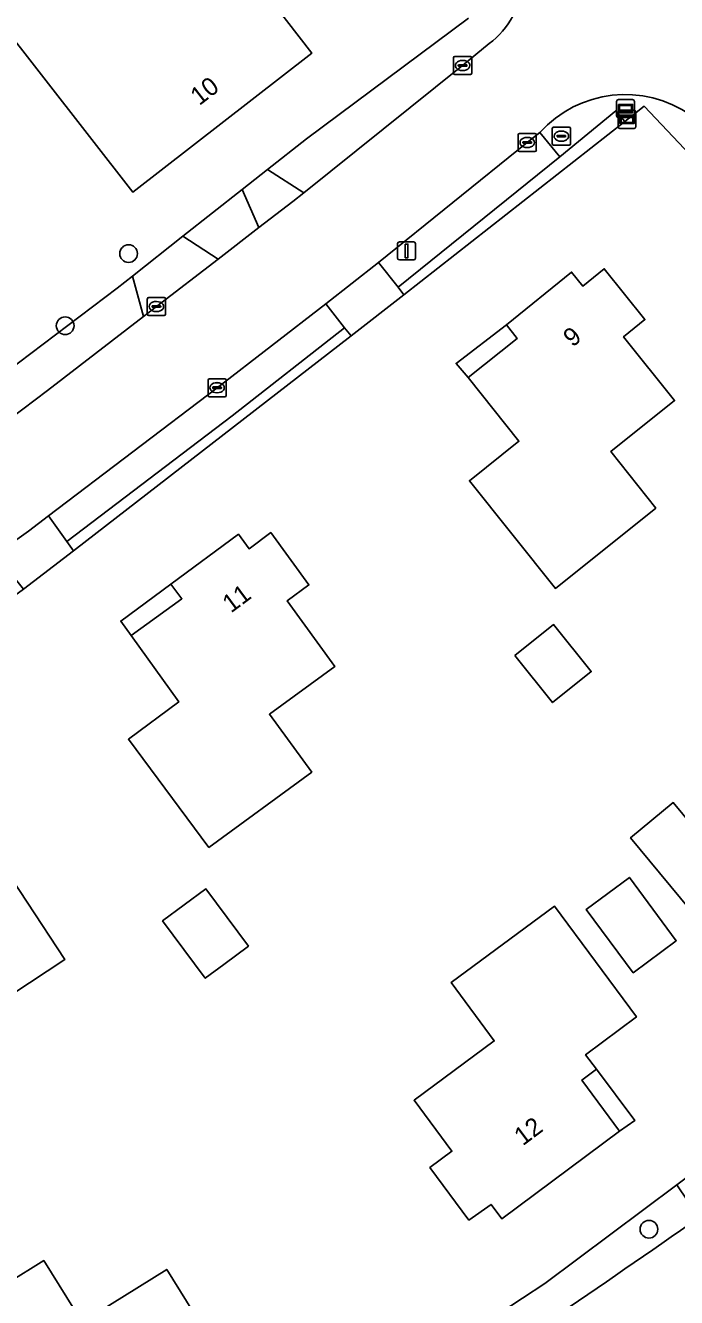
# Model space of a CAD drawing. Extents: x 162661 to 163484, y 380247 to 381230.
# Drawn here: x 163294.2 to 163330.2, y 380779 to 380849.3 of the extents above; entities that cross this region are included whole.
import ezdxf

# ---------------------------------------------------------------- set-up
doc = ezdxf.new("R2010")
doc.units = 0
for name, color, linetype in [('IMGEO_Boom', 7, 'Continuous'), ('IMGEO_Brandkraan', 7, 'Continuous'), ('IMGEO_Erf', 7, 'Continuous'), ('IMGEO_Groenvoorziening', 7, 'Continuous'), ('IMGEO_Haag', 7, 'Continuous'), ('IMGEO_Kolk', 7, 'Continuous'), ('IMGEO_Lichtmast', 7, 'Continuous'), ('IMGEO_Pand', 7, 'Continuous'), ('IMGEO_Pand_nummerreeks', 7, 'Continuous'), ('IMGEO_Pand_overbouw', 7, 'Continuous'), ('IMGEO_Parkeervlak_halfverhard', 7, 'Continuous'), ('IMGEO_Rijbaan_lokaal_gesloten', 7, 'Continuous'), ('IMGEO_Straatnaambord', 7, 'Continuous'), ('IMGEO_Verklikker', 7, 'Continuous'), ('IMGEO_Voetpad_halfverhard', 7, 'Continuous'), ('IMGEO_Voetpad_open', 7, 'Continuous')]:
    doc.layers.add(name, color=color, linetype=linetype)

msp = doc.modelspace()

# ---------------------------------------------------------------- linework, layer by layer
at = {"layer": 'IMGEO_Boom'}
for centre in [(163299.893, 380836.661), (163296.387, 380832.674), (163328.65, 380782.737)]:
    msp.add_circle(centre, 0.489, dxfattribs=at)
at = {"layer": 'IMGEO_Brandkraan'}
for p, q in [((163323.383, 380843.654), (163324.235, 380843.654)), ((163323.308, 380842.728), (163323.308, 380843.58)), ((163323.567, 380843.148), (163323.567, 380843.16)), ((163324.005, 380843.111), (163323.607, 380843.111)), ((163323.61, 380843.197), (163324.008, 380843.197)), ((163323.796, 380843.434), (163323.821, 380843.434)), ((163324.051, 380843.16), (163324.051, 380843.148)), ((163324.309, 380843.58), (163324.309, 380842.728)), ((163324.235, 380842.654), (163323.383, 380842.654)), ((163323.819, 380842.874), (163323.794, 380842.874))]:
    msp.add_line(p, q, dxfattribs=at)
for points in [[(163323.383, 380843.654), (163324.235, 380843.654)], [(163323.308, 380842.728), (163323.308, 380843.58)], [(163324.309, 380843.58), (163324.309, 380842.728)], [(163324.235, 380842.654), (163323.383, 380842.654)]]:
    msp.add_lwpolyline(points, dxfattribs=at)
for centre, radius, start, end in [((163323.385, 380843.578), 0.0765, 91.55205, 178.44795), ((163323.385, 380843.578), 0.0765, 91.55205, 178.44795), ((163324.233, 380843.578), 0.0765, 1.55205, 88.44795), ((163324.233, 380843.578), 0.0765, 1.55205, 88.44795), ((163323.607, 380843.157), 0.0403, 85.87752, 175.75265), ((163323.604, 380843.147), 0.0366, 178.93798, 274.71019), ((163324.008, 380843.154), 0.043, 264.86636, 352.45326), ((163324.012, 380843.159), 0.0386, 1.73085, 96.63898), ((163323.385, 380842.73), 0.0765, 181.55205, 268.44795), ((163323.385, 380842.73), 0.0765, 181.55205, 268.44795), ((163324.233, 380842.73), 0.0765, 271.55205, 358.44795), ((163324.233, 380842.73), 0.0765, 271.55205, 358.44795)]:
    msp.add_arc(centre, radius, start, end, dxfattribs=at)
for centre, major_axis, ratio, start_param, end_param in [((163323.795, 380843.154), (-0.387, 0.002), 0.722429, 4.712389, 7.853982), ((163323.82, 380843.154), (-0.39, 0.002), 0.717154, 1.570796, 4.712389)]:
    msp.add_ellipse(centre, major_axis=major_axis, ratio=ratio, start_param=start_param, end_param=end_param, dxfattribs=at)
at = {"layer": 'IMGEO_Erf'}
for points in [[(163296.403, 380852.525), (163298.244, 380850.163), (163304.416, 380854.973), (163310.02, 380847.748), (163300.136, 380840.05), (163292.666, 380849.618)], [(163320.778, 380832.718), (163324.371, 380835.636), (163325.001, 380834.86), (163326.178, 380835.827), (163328.428, 380833.01), (163327.246, 380832.066), (163330.065, 380828.535), (163326.535, 380825.716), (163329.029, 380822.593), (163323.481, 380818.16), (163318.729, 380824.106), (163321.468, 380826.294), (163318.654, 380829.815), (163321.372, 380831.976)], [(163299.887, 380809.82), (163302.664, 380811.885), (163300.032, 380815.545), (163302.843, 380817.588), (163302.234, 380818.386), (163305.958, 380821.154), (163306.554, 380820.351), (163307.746, 380821.24), (163309.858, 380818.353), (163308.647, 380817.466), (163311.293, 380813.849), (163307.677, 380811.202), (163310.017, 380808.002), (163304.332, 380803.841)], [(163321.243, 380814.45), (163323.381, 380816.158), (163325.459, 380813.558), (163323.321, 380811.849)], [(163288.249, 380797.071), (163284.483, 380794.589), (163282.001, 380798.354), (163280.734, 380797.519), (163279.459, 380799.457), (163278.756, 380800.527), (163280.017, 380801.357), (163279.46, 380802.176), (163283.297, 380804.714), (163283.89, 380803.912), (163286.786, 380805.821), (163289.262, 380802.063), (163292.184, 380803.988), (163296.366, 380797.642), (163290.445, 380793.74)], [(163329.996, 380806.322), (163333.818, 380801.697), (163331.461, 380799.75), (163327.639, 380804.375)], [(163327.568, 380802.181), (163330.163, 380798.678), (163327.781, 380796.914), (163325.186, 380800.417)], [(163304.164, 380801.551), (163306.517, 380798.385), (163305.152, 380797.37), (163304.127, 380796.609), (163301.774, 380799.774)], [(163323.426, 380800.597), (163327.961, 380794.475), (163325.149, 380792.383), (163325.748, 380791.578), (163324.943, 380790.982), (163327.029, 380788.166), (163320.525, 380783.311), (163319.927, 380784.113), (163318.696, 380783.244), (163316.547, 380786.143), (163317.763, 380787.044), (163315.673, 380789.863), (163320.103, 380793.145), (163317.715, 380796.367)], [(163289.175, 380777.245), (163295.205, 380781.001), (163297.324, 380777.599), (163302.002, 380780.514), (163303.856, 380777.537), (163305.141, 380778.338), (163307.043, 380775.29), (163305.753, 380774.487), (163306.278, 380773.636), (163299.39, 380769.368), (163297.548, 380772.324), (163296.676, 380771.801), (163296.157, 380772.609), (163293.2, 380770.781)]]:
    msp.add_lwpolyline(points, close=True, dxfattribs=at)
for points in [[(163286.296, 380824.946), (163299.265, 380834.754), (163300.104, 380835.416), (163302.894, 380837.618), (163306.169, 380840.203), (163307.569, 380841.308), (163309.722, 380843.007), (163318.685, 380849.672)], [(163358.343, 380813.122), (163328.383, 380844.802), (163327.309, 380843.958), (163315.112, 380834.375), (163312.188, 380832.112), (163296.843, 380820.233), (163294.076, 380818.108), (163289.632, 380814.871), (163286.499, 380812.86), (163283.372, 380810.85), (163278.115, 380807.338)], [(163322.902, 380779.738), (163330.188, 380785.19), (163333.111, 380787.376), (163337.4, 380790.586), (163359.095, 380809.135)], [(163267.198, 380747.716), (163267.534, 380748.225), (163282.331, 380755.165), (163293.264, 380760.865), (163293.739, 380760.802), (163297.826, 380763.387), (163300.998, 380765.394), (163304.376, 380767.584), (163322.902, 380779.738)]]:
    msp.add_lwpolyline(points, dxfattribs=at)
at = {"layer": 'IMGEO_Groenvoorziening'}
for points in [[(163318.685, 380849.672), (163309.722, 380843.007), (163307.569, 380841.308), (163309.574, 380840.027), (163318.354, 380847.059), (163319.817, 380848.266)], [(163322.625, 380843.354), (163323.72, 380842.014), (163326.824, 380844.551), (163327.309, 380843.958), (163328.383, 380844.802), (163358.343, 380813.122)], [(163295.418, 380829.09), (163300.721, 380833.188), (163300.104, 380835.416), (163299.265, 380834.754), (163286.296, 380824.946), (163271.872, 380815.173), (163272.964, 380813.427)], [(163331.41, 380783.38), (163330.188, 380785.19), (163322.902, 380779.738), (163304.376, 380767.584), (163300.998, 380765.394), (163302.043, 380763.7)]]:
    msp.add_lwpolyline(points, dxfattribs=at)
for points in [[(163314.783, 380834.81), (163315.112, 380834.375), (163327.309, 380843.958), (163326.824, 380844.551), (163323.72, 380842.014)], [(163306.169, 380840.203), (163302.894, 380837.618), (163304.834, 380836.357), (163307.092, 380838.096)], [(163296.843, 380820.233), (163312.188, 380832.112), (163311.822, 380832.567), (163305.615, 380827.694), (163296.473, 380820.749)]]:
    msp.add_lwpolyline(points, close=True, dxfattribs=at)
for centre, radius, start, end in [((163316.819, 380852.18), 4.931, 307.45443, 41.43589), ((163327.339, 380839.107), 6.345, 55.00649, 137.98398), ((163083.936, 381108.339), 350.292, 302.65851, 307.13762), ((162798.313, 381546.335), 930.749, 303.717187, 304.943016)]:
    msp.add_arc(centre, radius, start, end, dxfattribs=at)
at = {"layer": 'IMGEO_Haag'}
for points in [[(163314.783, 380834.81), (163315.112, 380834.375), (163327.309, 380843.958), (163326.824, 380844.551), (163323.72, 380842.014)], [(163296.843, 380820.233), (163312.188, 380832.112), (163311.822, 380832.567), (163305.615, 380827.694), (163296.473, 380820.749)]]:
    msp.add_lwpolyline(points, close=True, dxfattribs=at)
at = {"layer": 'IMGEO_Kolk'}
for p, q in [((163317.853, 380846.633), (163317.853, 380847.485)), ((163317.928, 380847.559), (163318.78, 380847.559)), ((163318.341, 380847.339), (163318.366, 380847.339)), ((163318.854, 380847.485), (163318.854, 380846.633)), ((163318.78, 380846.559), (163317.928, 380846.559)), ((163318.112, 380847.053), (163318.112, 380847.065)), ((163318.55, 380847.016), (163318.152, 380847.016)), ((163318.155, 380847.102), (163318.553, 380847.102)), ((163318.364, 380846.779), (163318.339, 380846.779)), ((163318.596, 380847.065), (163318.596, 380847.053)), ((163321.425, 380842.375), (163321.425, 380843.227)), ((163321.5, 380843.301), (163322.352, 380843.301)), ((163321.913, 380843.081), (163321.938, 380843.081)), ((163322.426, 380843.227), (163322.426, 380842.375)), ((163322.352, 380842.301), (163321.5, 380842.301)), ((163321.684, 380842.795), (163321.684, 380842.807)), ((163322.122, 380842.758), (163321.724, 380842.758)), ((163321.727, 380842.844), (163322.125, 380842.844)), ((163321.936, 380842.521), (163321.911, 380842.521)), ((163322.168, 380842.807), (163322.168, 380842.795)), ((163300.928, 380833.309), (163300.928, 380834.161)), ((163301.003, 380834.235), (163301.855, 380834.235)), ((163301.416, 380834.015), (163301.441, 380834.015)), ((163301.929, 380834.161), (163301.929, 380833.309)), ((163301.855, 380833.235), (163301.003, 380833.235)), ((163301.187, 380833.729), (163301.187, 380833.741)), ((163301.625, 380833.692), (163301.227, 380833.692)), ((163301.23, 380833.778), (163301.628, 380833.778)), ((163301.439, 380833.455), (163301.414, 380833.455)), ((163301.671, 380833.741), (163301.671, 380833.729)), ((163304.281, 380828.822), (163304.281, 380829.674)), ((163304.356, 380829.748), (163305.208, 380829.748)), ((163305.282, 380829.674), (163305.282, 380828.822)), ((163304.54, 380829.242), (163304.54, 380829.254)), ((163304.978, 380829.205), (163304.58, 380829.205)), ((163304.583, 380829.291), (163304.981, 380829.291)), ((163304.792, 380828.968), (163304.767, 380828.968)), ((163304.769, 380829.528), (163304.794, 380829.528)), ((163305.024, 380829.254), (163305.024, 380829.242)), ((163305.208, 380828.748), (163304.356, 380828.748))]:
    msp.add_line(p, q, dxfattribs=at)
for points in [[(163317.853, 380846.633), (163317.853, 380847.485)], [(163317.928, 380847.559), (163318.78, 380847.559)], [(163318.854, 380847.485), (163318.854, 380846.633)], [(163318.78, 380846.559), (163317.928, 380846.559)], [(163321.425, 380842.375), (163321.425, 380843.227)], [(163321.5, 380843.301), (163322.352, 380843.301)], [(163322.426, 380843.227), (163322.426, 380842.375)], [(163322.352, 380842.301), (163321.5, 380842.301)], [(163300.928, 380833.309), (163300.928, 380834.161)], [(163301.003, 380834.235), (163301.855, 380834.235)], [(163301.929, 380834.161), (163301.929, 380833.309)], [(163301.855, 380833.235), (163301.003, 380833.235)], [(163304.281, 380828.822), (163304.281, 380829.674)], [(163304.356, 380829.748), (163305.208, 380829.748)], [(163305.282, 380829.674), (163305.282, 380828.822)], [(163305.208, 380828.748), (163304.356, 380828.748)]]:
    msp.add_lwpolyline(points, dxfattribs=at)
for centre, radius, start, end in [((163317.93, 380847.483), 0.0765, 91.55205, 178.44795), ((163317.93, 380847.483), 0.0765, 91.55205, 178.44795), ((163318.778, 380847.483), 0.0765, 1.55205, 88.44795), ((163318.778, 380847.483), 0.0765, 1.55205, 88.44795), ((163317.93, 380846.635), 0.0765, 181.55205, 268.44795), ((163317.93, 380846.635), 0.0765, 181.55205, 268.44795), ((163318.152, 380847.062), 0.0403, 85.87752, 175.75265), ((163318.149, 380847.052), 0.0366, 178.93798, 274.71019), ((163318.553, 380847.059), 0.043, 264.86636, 352.45326), ((163318.557, 380847.064), 0.0386, 1.73085, 96.63898), ((163318.778, 380846.635), 0.0765, 271.55205, 358.44795), ((163318.778, 380846.635), 0.0765, 271.55205, 358.44795), ((163321.502, 380843.225), 0.0765, 91.55205, 178.44795), ((163321.502, 380843.225), 0.0765, 91.55205, 178.44795), ((163322.35, 380843.225), 0.0765, 1.55205, 88.44795), ((163322.35, 380843.225), 0.0765, 1.55205, 88.44795), ((163321.502, 380842.377), 0.0765, 181.55205, 268.44795), ((163321.502, 380842.377), 0.0765, 181.55205, 268.44795), ((163321.724, 380842.804), 0.0403, 85.87752, 175.75265), ((163321.721, 380842.794), 0.0366, 178.93798, 274.71019), ((163322.125, 380842.801), 0.043, 264.86636, 352.45326), ((163322.129, 380842.806), 0.0386, 1.73085, 96.63898), ((163322.35, 380842.377), 0.0765, 271.55205, 358.44795), ((163322.35, 380842.377), 0.0765, 271.55205, 358.44795), ((163301.005, 380834.159), 0.0765, 91.55205, 178.44795), ((163301.005, 380834.159), 0.0765, 91.55205, 178.44795), ((163301.853, 380834.159), 0.0765, 1.55205, 88.44795), ((163301.853, 380834.159), 0.0765, 1.55205, 88.44795), ((163301.005, 380833.311), 0.0765, 181.55205, 268.44795), ((163301.005, 380833.311), 0.0765, 181.55205, 268.44795), ((163301.227, 380833.738), 0.0403, 85.87752, 175.75265), ((163301.224, 380833.728), 0.0366, 178.93798, 274.71019), ((163301.628, 380833.735), 0.043, 264.86636, 352.45326), ((163301.632, 380833.74), 0.0386, 1.73085, 96.63898), ((163301.853, 380833.311), 0.0765, 271.55205, 358.44795), ((163301.853, 380833.311), 0.0765, 271.55205, 358.44795), ((163304.358, 380829.672), 0.0765, 91.55205, 178.44795), ((163304.358, 380829.672), 0.0765, 91.55205, 178.44795), ((163305.206, 380829.672), 0.0765, 1.55205, 88.44795), ((163305.206, 380829.672), 0.0765, 1.55205, 88.44795), ((163304.58, 380829.251), 0.0403, 85.87752, 175.75265), ((163304.577, 380829.241), 0.0366, 178.93798, 274.71019), ((163304.981, 380829.248), 0.043, 264.86636, 352.45326), ((163304.985, 380829.253), 0.0386, 1.73085, 96.63898), ((163304.358, 380828.824), 0.0765, 181.55205, 268.44795), ((163304.358, 380828.824), 0.0765, 181.55205, 268.44795), ((163305.206, 380828.824), 0.0765, 271.55205, 358.44795), ((163305.206, 380828.824), 0.0765, 271.55205, 358.44795)]:
    msp.add_arc(centre, radius, start, end, dxfattribs=at)
for centre, major_axis, ratio, start_param, end_param in [((163318.34, 380847.059), (-0.387, 0.002), 0.722429, 4.712389, 7.853982), ((163318.365, 380847.059), (-0.39, 0.002), 0.717154, 1.570796, 4.712389), ((163321.912, 380842.801), (-0.387, 0.002), 0.722429, 4.712389, 7.853982), ((163321.937, 380842.801), (-0.39, 0.002), 0.717154, 1.570796, 4.712389), ((163301.415, 380833.735), (-0.387, 0.002), 0.722429, 4.712389, 7.853982), ((163301.44, 380833.735), (-0.39, 0.002), 0.717154, 1.570796, 4.712389), ((163304.768, 380829.248), (-0.387, 0.002), 0.722429, 4.712389, 7.853982), ((163304.793, 380829.248), (-0.39, 0.002), 0.717154, 1.570796, 4.712389)]:
    msp.add_ellipse(centre, major_axis=major_axis, ratio=ratio, start_param=start_param, end_param=end_param, dxfattribs=at)
at = {"layer": 'IMGEO_Lichtmast'}
for p, q in [((163314.76, 380836.411), (163314.76, 380837.211)), ((163314.76, 380837.211), (163314.76, 380836.411)), ((163314.86, 380837.311), (163315.65, 380837.311)), ((163315.65, 380837.311), (163314.86, 380837.311)), ((163315.75, 380837.211), (163315.75, 380836.411)), ((163315.75, 380836.411), (163315.75, 380837.211)), ((163315.65, 380836.311), (163314.86, 380836.311)), ((163314.86, 380836.311), (163315.65, 380836.311))]:
    msp.add_line(p, q, dxfattribs=at)
msp.add_lwpolyline([(163315.18, 380837.186), (163315.33, 380837.186), (163315.33, 380836.436), (163315.18, 380836.436), (163315.18, 380837.186)], dxfattribs=at)
for centre, start, end in [((163314.86, 380837.211), 90, 180), ((163314.86, 380837.211), 90, 180), ((163315.65, 380837.211), 0, 90), ((163315.65, 380837.211), 360, 90), ((163314.86, 380836.411), 180, 270), ((163314.86, 380836.411), 180, 270), ((163315.65, 380836.411), 270, 0), ((163315.65, 380836.411), 270, 0)]:
    msp.add_arc(centre, 0.1, start, end, dxfattribs=at)
at = {"layer": 'IMGEO_Pand'}
for points in [[(163298.244, 380850.163), (163296.403, 380852.525), (163292.666, 380849.618), (163300.136, 380840.05), (163310.02, 380847.748), (163304.416, 380854.973)], [(163320.778, 380832.718), (163321.372, 380831.976), (163318.654, 380829.815), (163321.468, 380826.294), (163318.729, 380824.106), (163323.481, 380818.16), (163329.029, 380822.593), (163326.535, 380825.716), (163330.065, 380828.535), (163327.246, 380832.066), (163328.428, 380833.01), (163326.178, 380835.827), (163325.001, 380834.86), (163324.371, 380835.636)], [(163300.032, 380815.545), (163302.664, 380811.885), (163299.887, 380809.82), (163304.332, 380803.841), (163310.017, 380808.002), (163307.677, 380811.202), (163311.293, 380813.849), (163308.647, 380817.466), (163309.858, 380818.353), (163307.746, 380821.24), (163306.554, 380820.351), (163305.958, 380821.154), (163302.234, 380818.386), (163302.843, 380817.588)], [(163321.243, 380814.45), (163323.321, 380811.849), (163325.459, 380813.558), (163323.381, 380816.158)], [(163286.786, 380805.821), (163283.89, 380803.912), (163283.297, 380804.714), (163279.46, 380802.176), (163280.017, 380801.357), (163278.756, 380800.527), (163279.459, 380799.457), (163280.734, 380797.519), (163282.001, 380798.354), (163284.483, 380794.589), (163288.249, 380797.071), (163290.445, 380793.74), (163296.366, 380797.642), (163292.184, 380803.988), (163289.262, 380802.063)], [(163331.461, 380799.75), (163333.818, 380801.697), (163329.996, 380806.322), (163327.639, 380804.375)], [(163325.186, 380800.417), (163327.781, 380796.914), (163330.163, 380798.678), (163327.568, 380802.181)], [(163301.774, 380799.774), (163304.127, 380796.609), (163305.152, 380797.37), (163306.517, 380798.385), (163304.164, 380801.551)], [(163327.961, 380794.475), (163323.426, 380800.597), (163317.715, 380796.367), (163320.103, 380793.145), (163315.673, 380789.863), (163317.763, 380787.044), (163316.547, 380786.143), (163318.696, 380783.244), (163319.927, 380784.113), (163320.525, 380783.311), (163327.029, 380788.166), (163324.943, 380790.982), (163325.748, 380791.578), (163325.149, 380792.383)], [(163299.39, 380769.368), (163306.278, 380773.636), (163305.753, 380774.487), (163307.043, 380775.29), (163305.141, 380778.338), (163303.856, 380777.537), (163302.002, 380780.514), (163297.324, 380777.599), (163295.205, 380781.001), (163289.175, 380777.245), (163293.2, 380770.781), (163296.157, 380772.609), (163296.676, 380771.801), (163297.548, 380772.324)]]:
    msp.add_lwpolyline(points, close=True, dxfattribs=at)
at = {"layer": 'IMGEO_Pand_overbouw'}
for points in [[(163320.778, 380832.718), (163317.989, 380830.592), (163318.654, 380829.815), (163321.372, 380831.976)], [(163302.234, 380818.386), (163299.455, 380816.349), (163300.032, 380815.545), (163302.843, 380817.588)], [(163327.029, 380788.166), (163327.874, 380788.753), (163325.748, 380791.578), (163324.943, 380790.982)]]:
    msp.add_lwpolyline(points, close=True, dxfattribs=at)
at = {"layer": 'IMGEO_Parkeervlak_halfverhard'}
for points in [[(163323.72, 380842.014), (163322.625, 380843.354), (163321.926, 380842.801), (163313.701, 380836.164), (163314.783, 380834.81)], [(163305.615, 380827.694), (163311.822, 380832.567), (163310.785, 380833.886), (163304.782, 380829.248), (163295.462, 380822.16), (163296.473, 380820.749)]]:
    msp.add_lwpolyline(points, close=True, dxfattribs=at)
at = {"layer": 'IMGEO_Rijbaan_lokaal_gesloten'}
for points in [[(163319.817, 380848.266), (163318.354, 380847.059), (163309.574, 380840.027), (163308.966, 380839.54), (163307.092, 380838.096), (163304.834, 380836.357), (163301.429, 380833.735), (163300.721, 380833.188), (163295.418, 380829.09)], [(163282.143, 380812.714), (163285.156, 380814.764), (163289.024, 380817.48), (163292.588, 380820.05), (163293.338, 380820.591), (163294.365, 380821.326), (163295.462, 380822.16), (163304.782, 380829.248), (163310.785, 380833.886), (163313.701, 380836.164), (163321.926, 380842.801), (163322.625, 380843.354)]]:
    msp.add_lwpolyline(points, dxfattribs=at)
for centre, radius, start, end in [((163316.819, 380852.18), 4.931, 307.45443, 41.43589), ((163327.339, 380839.107), 6.345, 55.00649, 137.98398), ((163083.936, 381108.339), 350.292, 302.65851, 307.13762), ((162798.313, 381546.335), 930.749, 303.717187, 304.943016)]:
    msp.add_arc(centre, radius, start, end, dxfattribs=at)
at = {"layer": 'IMGEO_Straatnaambord'}
for p, q in [((163326.86, 380844.277), (163326.86, 380845.077)), ((163326.86, 380845.077), (163326.86, 380844.277)), ((163326.96, 380845.177), (163327.75, 380845.177)), ((163327.75, 380845.177), (163326.96, 380845.177)), ((163327.85, 380845.077), (163327.85, 380844.277)), ((163327.85, 380844.277), (163327.85, 380845.077)), ((163327.75, 380844.177), (163326.96, 380844.177)), ((163326.96, 380844.177), (163327.75, 380844.177))]:
    msp.add_line(p, q, dxfattribs=at)
for points in [[(163326.961, 380844.909), (163327.749, 380844.909), (163327.749, 380844.445), (163326.961, 380844.445), (163326.961, 380844.909)], [(163327.026, 380844.844), (163327.026, 380844.51), (163327.684, 380844.51), (163327.684, 380844.844), (163327.026, 380844.844)]]:
    msp.add_lwpolyline(points, dxfattribs=at)
for centre, start, end in [((163326.96, 380845.077), 90, 180), ((163326.96, 380845.077), 90, 180), ((163327.75, 380845.077), 0, 90), ((163327.75, 380845.077), 360, 90), ((163326.96, 380844.277), 180, 270), ((163326.96, 380844.277), 180, 270), ((163327.75, 380844.277), 270, 0), ((163327.75, 380844.277), 270, 0)]:
    msp.add_arc(centre, 0.1, start, end, dxfattribs=at)
at = {"layer": 'IMGEO_Verklikker'}
for p, q in [((163326.94, 380843.68), (163326.94, 380844.48)), ((163326.94, 380844.48), (163326.94, 380843.68)), ((163327.04, 380844.58), (163327.83, 380844.58)), ((163327.83, 380844.58), (163327.04, 380844.58)), ((163327.93, 380844.48), (163327.93, 380843.68)), ((163327.93, 380843.68), (163327.93, 380844.48)), ((163327.83, 380843.58), (163327.04, 380843.58)), ((163327.04, 380843.58), (163327.83, 380843.58))]:
    msp.add_line(p, q, dxfattribs=at)
for points in [[(163327.041, 380844.312), (163327.829, 380844.312), (163327.829, 380843.848), (163327.041, 380843.848), (163327.041, 380844.312)], [(163327.106, 380844.247), (163327.106, 380843.913), (163327.764, 380843.913), (163327.764, 380844.247), (163327.106, 380844.247)]]:
    msp.add_lwpolyline(points, dxfattribs=at)
for centre, start, end in [((163327.04, 380844.48), 90, 180), ((163327.04, 380844.48), 90, 180), ((163327.83, 380844.48), 0, 90), ((163327.83, 380844.48), 360, 90), ((163327.04, 380843.68), 180, 270), ((163327.04, 380843.68), 180, 270), ((163327.83, 380843.68), 270, 0), ((163327.83, 380843.68), 270, 0)]:
    msp.add_arc(centre, 0.1, start, end, dxfattribs=at)
at = {"layer": 'IMGEO_Voetpad_halfverhard'}
for points in [[(163309.574, 380840.027), (163307.569, 380841.308), (163306.169, 380840.203), (163307.092, 380838.096), (163308.966, 380839.54)], [(163304.834, 380836.357), (163302.894, 380837.618), (163300.104, 380835.416), (163300.721, 380833.188), (163301.429, 380833.735)]]:
    msp.add_lwpolyline(points, close=True, dxfattribs=at)
at = {"layer": 'IMGEO_Voetpad_open'}
for points in [[(163315.112, 380834.375), (163314.783, 380834.81), (163313.701, 380836.164), (163310.785, 380833.886), (163311.822, 380832.567), (163312.188, 380832.112)], [(163294.365, 380821.326), (163293.338, 380820.591), (163292.588, 380820.05), (163293.648, 380818.666), (163294.076, 380818.108), (163296.843, 380820.233), (163296.473, 380820.749), (163295.462, 380822.16)]]:
    msp.add_lwpolyline(points, close=True, dxfattribs=at)

# ---------------------------------------------------------------- texts
at = {"layer": 'IMGEO_Pand_nummerreeks'}
for s, rotation, p in [('10', 37.71208, (163303.802, 380844.81)), ('9', 39.08572, (163324.428, 380831.457)), ('11', 36.63271, (163305.554, 380816.767)), ('12', 36.73711, (163321.678, 380787.317))]:
    msp.add_text(s, height=1, rotation=rotation, dxfattribs=at).set_placement(p)

doc.saveas('drawing.dxf')
